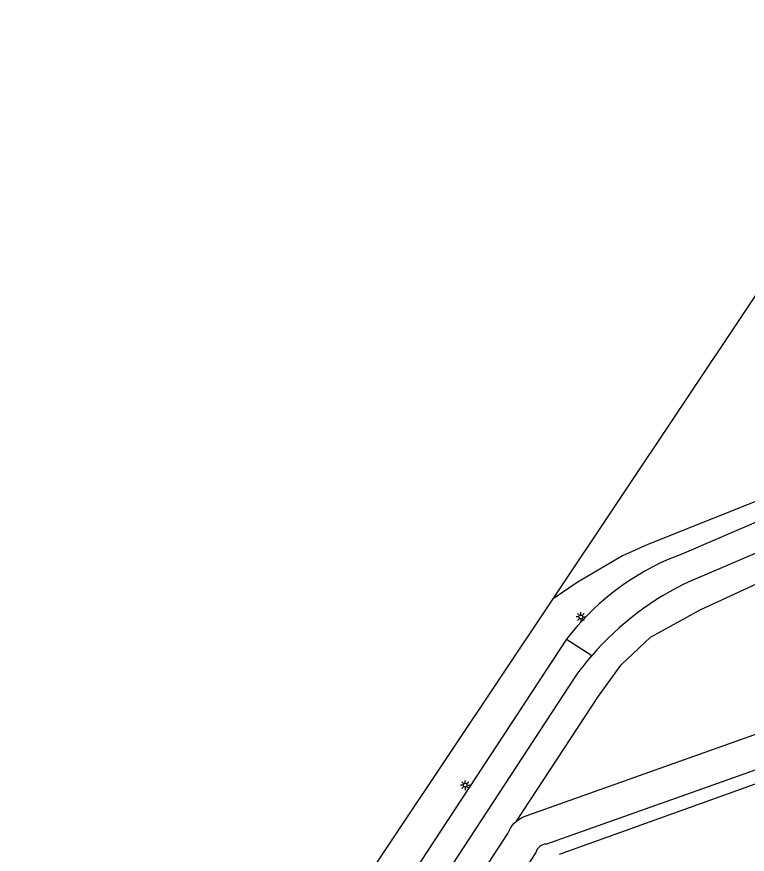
# Model space of a CAD drawing. Extents: x 136000 to 138005, y 398500 to 400500.
# Drawn here: x 136915.4 to 137009.8, y 399444.3 to 399552.5 of the extents above; entities that cross this region are included whole.
import ezdxf

# ---------------------------------------------------------------- set-up
doc = ezdxf.new("R2010")
doc.units = 0
for name, color, linetype in [('gg-knt-bronhoudergrens', 7, 'Continuous'), ('gg-knt-verharding', 7, 'Continuous'), ('gg-kntw-bovenkant insteek waterloop', 7, 'Continuous'), ('gt-grn-groengrens', 7, 'Continuous'), ('gt-grn-weggrens', 7, 'Continuous'), ('gt-symb-lichtmast', 7, 'Continuous')]:
    doc.layers.add(name, color=color, linetype=linetype)

# ---------------------------------------------------------------- blocks, each defined once
blk = doc.blocks.new('gt0-LMAST')
at = {"layer": 'gt-symb-lichtmast'}
for p, q in [((-0.18, 0.17), (-0.45, 0.44)), ((-0.01, 0.25), (-0.01, 0.62)), ((0.17, 0.17), (0.44, 0.44)), ((-0.26, 0), (-0.63, 0)), ((-0.18, -0.18), (-0.45, -0.45)), ((-0.01, -0.25), (-0.01, -0.63)), ((0.44, -0.45), (0.17, -0.18)), ((0.24, 0), (0.62, 0))]:
    blk.add_line(p, q, dxfattribs=at)
blk.add_circle((-0.01, 0), 0.25, dxfattribs=at)

msp = doc.modelspace()

# ---------------------------------------------------------------- linework, layer by layer
at = {"layer": 'gg-knt-bronhoudergrens'}
for points in [[(136984.68, 399477.26), (137034.93, 399552.47), (137053.05, 399517.83)], [(136926.04, 399387.93), (136951.05, 399426.94), (136984.68, 399477.26)]]:
    msp.add_lwpolyline(points, dxfattribs=at)
at = {"layer": 'gg-knt-verharding'}
for p, q in [((137001.31, 399483.06), (136999.35, 399482.26)), ((136987.51, 399467.17), (136917.94, 399361))]:
    msp.add_line(p, q, dxfattribs=at)
for points in [[(137052.17, 399503.62), (137015.55, 399489.16), (137001.31, 399483.06)], [(137002.51, 399479.6), (137016.19, 399485.47), (137054.47, 399500.52)], [(136986.41, 399472.07), (136936, 399395.26), (136915.38, 399363.77)]]:
    msp.add_lwpolyline(points, dxfattribs=at)
for centre, radius, start, end in [((137013.11, 399451.48), 33.71, 114.0794, 142.3636), ((137018.44, 399445.12), 37.98, 114.7927, 139.2153), ((137018.55, 399445.03), 38.13, 139.2313, 144.5093)]:
    msp.add_arc(centre, radius, start, end, dxfattribs=at)
at = {"layer": 'gg-kntw-bovenkant insteek waterloop'}
for points in [[(136981.68, 399449.4), (137066.84, 399479.67), (137103.03, 399492.25), (137127.24, 399500.73)], [(137100.3, 399486.69), (137068.01, 399475.41), (137007.25, 399453.9), (136983.84, 399445.58)], [(136985.51, 399444.28), (137013.49, 399454.3), (137034.79, 399461.94), (137068.94, 399473.82), (137094.61, 399482.9)], [(136979.96, 399448.54), (136980.27, 399448.78), (136980.61, 399448.99), (136980.96, 399449.17), (136981.32, 399449.3), (136981.68, 399449.4)], [(136978.85, 399446.96), (136979, 399447.31), (136979.19, 399447.64), (136979.41, 399447.97), (136979.67, 399448.27), (136979.96, 399448.54)], [(136923.67, 399362.56), (136938.2, 399385.06), (136960.26, 399418.45), (136978.85, 399446.96)], [(136982.45, 399444.5), (136968.33, 399422.8), (136951.01, 399396.32), (136927.15, 399360.23)]]:
    msp.add_lwpolyline(points, dxfattribs=at)
msp.add_arc((136983.88, 399444.1), 1.49, 91.6416, 164.1084, dxfattribs=at)
at = {"layer": 'gt-grn-groengrens'}
for points in [[(137053.05, 399517.83), (137052.57, 399510.13), (137051.98, 399507.79), (137051.58, 399506.71), (137050.72, 399505.93), (137049.43, 399505.23), (137023.17, 399494.77), (136996.92, 399484.31), (136993.67, 399482.81), (136987.81, 399479.39), (136984.68, 399477.26)], [(136979.96, 399448.54), (136990.57, 399464.71), (136993.5, 399468.76), (136997.27, 399472.31), (137003.68, 399475.87), (137011.63, 399479.49), (137036.32, 399489.47), (137060.02, 399499.48)]]:
    msp.add_lwpolyline(points, dxfattribs=at)
at = {"layer": 'gt-grn-weggrens'}
msp.add_line((136986.41, 399472.07), (136989.68, 399469.93), dxfattribs=at)

# ---------------------------------------------------------------- block references
at = {"layer": 'gt-symb-lichtmast'}
for p in [(136988.28, 399474.93), (136973.34, 399453.2)]:
    msp.add_blockref('gt0-LMAST', p, dxfattribs=at)

doc.saveas('drawing.dxf')
